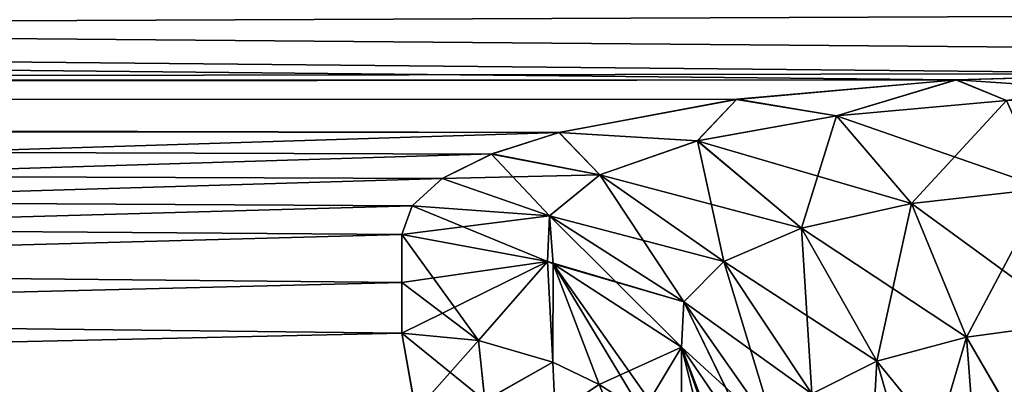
# Model space of a CAD drawing. Header units: millimetres. Extents: x -143 to 143, y -35 to 35.
# Tile 512 of 533: x 118.666 to 119.912, y 17.848 to 18.309. Entities that reach past the tile are written whole.
import ezdxf

# ---------------------------------------------------------------- set-up
doc = ezdxf.new("R2010")
doc.units = ezdxf.units.MM
doc.header["$LTSCALE"] = 65.185185
for name, color, linetype in [('1137', 7, 'CONTINUOUS'), ('1301', 7, 'CONTINUOUS'), ('1323', 7, 'CONTINUOUS'), ('1706', 7, 'CONTINUOUS'), ('1707', 7, 'CONTINUOUS'), ('1708', 7, 'CONTINUOUS'), ('1737', 7, 'CONTINUOUS'), ('1739', 7, 'CONTINUOUS'), ('1740', 7, 'CONTINUOUS'), ('849', 7, 'CONTINUOUS')]:
    doc.layers.add(name, color=color, linetype=linetype)

msp = doc.modelspace()

# ---------------------------------------------------------------- linework, layer by layer
at = {"layer": '1137', "linetype": 'CONTINUOUS'}
for points in [[(93.65, 18.2201, 3.2061), (93.65, 18.5), (119.8508, 18.2332, 3.1304), (93.65, 18.2201, 3.2061)], [(123.7938, 18.2412, 3.0833), (93.65, 18.5), (123.028, 18.3267, 2.5266), (123.7938, 18.2412, 3.0833)], [(93.65, 18.5), (123.7938, 18.2412, 3.0833), (120.15, 18.2412, 3.0833), (93.65, 18.5)], [(119.8508, 18.2332, 3.1304), (93.65, 18.5), (120.15, 18.2412, 3.0833), (119.8508, 18.2332, 3.1304)], [(119.5731, 18.2084, 3.2716), (93.65, 18.2201, 3.2061), (119.8508, 18.2332, 3.1304), (119.5731, 18.2084, 3.2716)], [(93.65, 17.3888, 6.3151), (93.65, 18.2201, 3.2061), (119.9492, 17.3899, 6.3121), (93.65, 17.3888, 6.3151)], [(119.9492, 17.3899, 6.3121), (93.65, 18.2201, 3.2061), (119.8274, 17.4092, 6.2587), (119.9492, 17.3899, 6.3121)], [(119.8274, 17.4092, 6.2587), (93.65, 18.2201, 3.2061), (119.7305, 17.4319, 6.195), (119.8274, 17.4092, 6.2587)], [(119.7305, 17.4319, 6.195), (93.65, 18.2201, 3.2061), (119.6565, 17.4544, 6.1313), (119.7305, 17.4319, 6.195)], [(119.6565, 17.4544, 6.1313), (93.65, 18.2201, 3.2061), (119.4911, 17.5234, 5.9314), (119.6565, 17.4544, 6.1313)], [(119.4911, 17.5234, 5.9314), (93.65, 18.2201, 3.2061), (119.4796, 17.5292, 5.914), (119.4911, 17.5234, 5.9314)], [(119.4796, 17.5292, 5.914), (93.65, 18.2201, 3.2061), (119.3103, 17.6382, 5.5807), (119.4796, 17.5292, 5.914)], [(119.3103, 17.6382, 5.5807), (93.65, 18.2201, 3.2061), (119.2659, 17.677, 5.4565), (119.3103, 17.6382, 5.5807)], [(119.2659, 17.677, 5.4565), (93.65, 18.2201, 3.2061), (119.1885, 17.7713, 5.1412), (119.2659, 17.677, 5.4565)], [(119.1885, 17.7713, 5.1412), (93.65, 18.2201, 3.2061), (119.1674, 17.814, 4.9913), (119.1885, 17.7713, 5.1412)], [(119.1674, 17.814, 4.9913), (93.65, 18.2201, 3.2061), (119.15, 17.9125, 4.625), (119.1674, 17.814, 4.9913)], [(119.15, 17.9125, 4.625), (93.65, 18.2201, 3.2061), (119.15, 17.9768, 4.3685), (119.15, 17.9125, 4.625)], [(119.15, 17.9768, 4.3685), (93.65, 18.2201, 3.2061), (119.15, 18.0374, 4.1111), (119.15, 17.9768, 4.3685)], [(119.15, 18.0374, 4.1111), (93.65, 18.2201, 3.2061), (119.1627, 18.0738, 3.9481), (119.15, 18.0374, 4.1111)], [(119.1627, 18.0738, 3.9481), (93.65, 18.2201, 3.2061), (119.2008, 18.1081, 3.7878), (119.1627, 18.0738, 3.9481)], [(119.2008, 18.1081, 3.7878), (93.65, 18.2201, 3.2061), (119.2634, 18.1392, 3.6357), (119.2008, 18.1081, 3.7878)], [(119.2634, 18.1392, 3.6357), (93.65, 18.2201, 3.2061), (119.3484, 18.1665, 3.4967), (119.2634, 18.1392, 3.6357)], [(119.3484, 18.1665, 3.4967), (93.65, 18.2201, 3.2061), (119.5731, 18.2084, 3.2716), (119.3484, 18.1665, 3.4967)]]:
    msp.add_3dface(points, dxfattribs=at)
at = {"layer": '1301', "linetype": 'CONTINUOUS'}
for points in [[(93.65, 17.7674, -10.2259), (93.65, 19.27, -6.9939), (140.45, 19.2277, -7.1097), (93.65, 17.7674, -10.2259)], [(140.45, 17.7043, -10.3348), (93.65, 17.7674, -10.2259), (140.45, 19.2277, -7.1097), (140.45, 17.7043, -10.3348)]]:
    msp.add_3dface(points, dxfattribs=at)
at = {"layer": '1323', "linetype": 'CONTINUOUS'}
for points in [[(140.45, 17.7633, 10.233), (140.45, 19.2682, 6.9991), (93.65, 19.2123, 7.1509), (140.45, 17.7633, 10.233)], [(93.65, 17.6834, 10.3705), (140.45, 17.7633, 10.233), (93.65, 19.2123, 7.1509), (93.65, 17.6834, 10.3705)]]:
    msp.add_3dface(points, dxfattribs=at)
at = {"layer": '1706', "linetype": 'CONTINUOUS'}
for points in [[(119.15, 17.9125, -4.625), (119.1674, 17.8141, -4.9909), (119.255, 17.8274, -4.9095), (119.15, 17.9125, -4.625)], [(119.247, 17.9033, -4.6226), (119.15, 17.9125, -4.625), (119.255, 17.8274, -4.9095), (119.247, 17.9033, -4.6226)], [(119.3408, 17.8759, -4.6155), (119.247, 17.9033, -4.6226), (119.255, 17.8274, -4.9095), (119.3408, 17.8759, -4.6155)], [(119.3439, 17.8112, -4.8656), (119.3408, 17.8759, -4.6155), (119.255, 17.8274, -4.9095), (119.3439, 17.8112, -4.8656)], [(119.3995, 17.8479, -4.6083), (119.3408, 17.8759, -4.6155), (119.3439, 17.8112, -4.8656), (119.3995, 17.8479, -4.6083)]]:
    msp.add_3dface(points, dxfattribs=at)
at = {"layer": '1707', "linetype": 'CONTINUOUS'}
for points in [[(119.15, 18.0374, -4.1111), (119.15, 17.9768, -4.3685), (119.247, 17.9033, -4.6226), (119.15, 18.0374, -4.1111)], [(119.15, 18.0374, -4.1111), (119.247, 17.9033, -4.6226), (119.3341, 18.0032, -4.1033), (119.15, 18.0374, -4.1111)], [(119.247, 17.9033, -4.6226), (119.3408, 17.8759, -4.6155), (119.3341, 18.0032, -4.1033), (119.247, 17.9033, -4.6226)], [(119.3341, 18.0032, -4.1033), (119.3408, 17.8759, -4.6155), (119.3413, 18.0003, -4.1027), (119.3341, 18.0032, -4.1033)], [(119.3408, 17.8759, -4.6155), (119.3995, 17.8479, -4.6083), (119.3413, 18.0003, -4.1027), (119.3408, 17.8759, -4.6155)], [(119.3995, 17.8479, -4.6083), (119.4541, 17.8127, -4.5992), (119.3413, 18.0003, -4.1027), (119.3995, 17.8479, -4.6083)], [(119.4541, 17.8127, -4.5992), (119.5033, 17.771, -4.5884), (119.3413, 18.0003, -4.1027), (119.4541, 17.8127, -4.5992)], [(119.3413, 18.0003, -4.1027), (119.5033, 17.771, -4.5884), (119.5034, 17.8948, -4.0786), (119.3413, 18.0003, -4.1027)], [(119.15, 17.9768, -4.3685), (119.15, 17.9125, -4.625), (119.247, 17.9033, -4.6226), (119.15, 17.9768, -4.3685)], [(119.5033, 17.771, -4.5884), (119.5465, 17.7233, -4.5761), (119.5034, 17.8948, -4.0786), (119.5033, 17.771, -4.5884)], [(119.5465, 17.7233, -4.5761), (119.5829, 17.6706, -4.5625), (119.5034, 17.8948, -4.0786), (119.5465, 17.7233, -4.5761)], [(119.5829, 17.6706, -4.5625), (119.6119, 17.6137, -4.5479), (119.5034, 17.8948, -4.0786), (119.5829, 17.6706, -4.5625)], [(119.5034, 17.8948, -4.0786), (119.6119, 17.6137, -4.5479), (119.6119, 17.7365, -4.0425), (119.5034, 17.8948, -4.0786)]]:
    msp.add_3dface(points, dxfattribs=at)
at = {"layer": '1708', "linetype": 'CONTINUOUS'}
for points in [[(120.15, 18.2412, -3.0833), (119.8514, 18.2333, -3.1302), (120.15, 18.2127, -3.1852), (120.15, 18.2412, -3.0833)], [(119.8514, 18.2333, -3.1302), (119.5734, 18.2085, -3.2714), (119.6996, 18.1874, -3.3179), (119.8514, 18.2333, -3.1302)], [(119.8514, 18.2333, -3.1302), (119.6996, 18.1874, -3.3179), (119.9145, 18.2068, -3.2181), (119.8514, 18.2333, -3.1302)], [(119.8514, 18.2333, -3.1302), (119.9145, 18.2068, -3.2181), (120.15, 18.2127, -3.1852), (119.8514, 18.2333, -3.1302)], [(119.5734, 18.2085, -3.2714), (119.3487, 18.1666, -3.4963), (119.5236, 18.1558, -3.4729), (119.5734, 18.2085, -3.2714)], [(119.5734, 18.2085, -3.2714), (119.5236, 18.1558, -3.4729), (119.6996, 18.1874, -3.3179), (119.5734, 18.2085, -3.2714)], [(119.6996, 18.1874, -3.3179), (119.9641, 18.0956, -3.3805), (119.9145, 18.2068, -3.2181), (119.6996, 18.1874, -3.3179)], [(119.5236, 18.1558, -3.4729), (119.7944, 18.0765, -3.4591), (119.6996, 18.1874, -3.3179), (119.5236, 18.1558, -3.4729)], [(119.7944, 18.0765, -3.4591), (119.9641, 18.0956, -3.3805), (119.6996, 18.1874, -3.3179), (119.7944, 18.0765, -3.4591)], [(119.3487, 18.1666, -3.4963), (119.2638, 18.1394, -3.635), (119.4001, 18.113, -3.6678), (119.3487, 18.1666, -3.4963)], [(119.3487, 18.1666, -3.4963), (119.4001, 18.113, -3.6678), (119.5236, 18.1558, -3.4729), (119.3487, 18.1666, -3.4963)], [(119.4001, 18.113, -3.6678), (119.6552, 18.0454, -3.5811), (119.5236, 18.1558, -3.4729), (119.4001, 18.113, -3.6678)], [(119.6552, 18.0454, -3.5811), (119.7944, 18.0765, -3.4591), (119.5236, 18.1558, -3.4729), (119.6552, 18.0454, -3.5811)], [(119.2638, 18.1394, -3.635), (119.201, 18.1082, -3.787), (119.4001, 18.113, -3.6678), (119.2638, 18.1394, -3.635)], [(119.201, 18.1082, -3.787), (119.3365, 18.0612, -3.8842), (119.4001, 18.113, -3.6678), (119.201, 18.1082, -3.787)], [(119.3365, 18.0612, -3.8842), (119.5573, 18.0033, -3.7347), (119.4001, 18.113, -3.6678), (119.3365, 18.0612, -3.8842)], [(119.5573, 18.0033, -3.7347), (119.6552, 18.0454, -3.5811), (119.4001, 18.113, -3.6678), (119.5573, 18.0033, -3.7347)], [(119.201, 18.1082, -3.787), (119.1628, 18.0739, -3.9475), (119.3365, 18.0612, -3.8842), (119.201, 18.1082, -3.787)], [(119.7944, 18.0765, -3.4591), (120.0009, 17.9261, -3.486), (119.9641, 18.0956, -3.3805), (119.7944, 18.0765, -3.4591)], [(119.1628, 18.0739, -3.9475), (119.15, 18.0374, -4.1111), (119.3365, 18.0612, -3.8842), (119.1628, 18.0739, -3.9475)], [(119.6552, 18.0454, -3.5811), (119.8641, 17.9076, -3.5474), (119.7944, 18.0765, -3.4591), (119.6552, 18.0454, -3.5811)], [(119.8641, 17.9076, -3.5474), (120.0009, 17.9261, -3.486), (119.7944, 18.0765, -3.4591), (119.8641, 17.9076, -3.5474)], [(119.15, 18.0374, -4.1111), (119.3341, 18.0032, -4.1033), (119.3365, 18.0612, -3.8842), (119.15, 18.0374, -4.1111)], [(119.3341, 18.0032, -4.1033), (119.5064, 17.9521, -3.9054), (119.3365, 18.0612, -3.8842), (119.3341, 18.0032, -4.1033)], [(119.5064, 17.9521, -3.9054), (119.5573, 18.0033, -3.7347), (119.3365, 18.0612, -3.8842), (119.5064, 17.9521, -3.9054)], [(119.5573, 18.0033, -3.7347), (119.7506, 17.8772, -3.6431), (119.6552, 18.0454, -3.5811), (119.5573, 18.0033, -3.7347)], [(119.7506, 17.8772, -3.6431), (119.8641, 17.9076, -3.5474), (119.6552, 18.0454, -3.5811), (119.7506, 17.8772, -3.6431)], [(119.3341, 18.0032, -4.1033), (119.3413, 18.0003, -4.1027), (119.5064, 17.9521, -3.9054), (119.3341, 18.0032, -4.1033)], [(119.3413, 18.0003, -4.1027), (119.5034, 17.8948, -4.0786), (119.5064, 17.9521, -3.9054), (119.3413, 18.0003, -4.1027)], [(119.5064, 17.9521, -3.9054), (119.6686, 17.8361, -3.7643), (119.5573, 18.0033, -3.7347), (119.5064, 17.9521, -3.9054)], [(119.6686, 17.8361, -3.7643), (119.7506, 17.8772, -3.6431), (119.5573, 18.0033, -3.7347), (119.6686, 17.8361, -3.7643)], [(119.5034, 17.8948, -4.0786), (119.6229, 17.786, -3.9005), (119.5064, 17.9521, -3.9054), (119.5034, 17.8948, -4.0786)], [(119.6229, 17.786, -3.9005), (119.6686, 17.8361, -3.7643), (119.5064, 17.9521, -3.9054), (119.6229, 17.786, -3.9005)], [(120.0009, 17.9261, -3.486), (119.8641, 17.9076, -3.5474), (119.9639, 17.7359, -3.5359), (120.0009, 17.9261, -3.486)], [(119.8641, 17.9076, -3.5474), (119.7506, 17.8772, -3.6431), (119.8786, 17.7204, -3.5801), (119.8641, 17.9076, -3.5474)], [(119.9639, 17.7359, -3.5359), (119.8641, 17.9076, -3.5474), (119.8786, 17.7204, -3.5801), (119.9639, 17.7359, -3.5359)], [(119.5034, 17.8948, -4.0786), (119.6119, 17.7365, -4.0425), (119.6229, 17.786, -3.9005), (119.5034, 17.8948, -4.0786)], [(119.7506, 17.8772, -3.6431), (119.6686, 17.8361, -3.7643), (119.7392, 17.6702, -3.7149), (119.7506, 17.8772, -3.6431)], [(119.8027, 17.6985, -3.6403), (119.7506, 17.8772, -3.6431), (119.7392, 17.6702, -3.7149), (119.8027, 17.6985, -3.6403)], [(119.8786, 17.7204, -3.5801), (119.7506, 17.8772, -3.6431), (119.8027, 17.6985, -3.6403), (119.8786, 17.7204, -3.5801)]]:
    msp.add_3dface(points, dxfattribs=at)
at = {"layer": '1737', "linetype": 'CONTINUOUS'}
for points in [[(119.8508, 18.2332, 3.1304), (120.15, 18.2412, 3.0833), (119.9146, 18.2068, 3.2181), (119.8508, 18.2332, 3.1304)], [(119.5731, 18.2084, 3.2716), (119.8508, 18.2332, 3.1304), (119.6997, 18.1875, 3.3178), (119.5731, 18.2084, 3.2716)], [(119.8508, 18.2332, 3.1304), (119.9146, 18.2068, 3.2181), (119.6997, 18.1875, 3.3178), (119.8508, 18.2332, 3.1304)], [(119.3484, 18.1665, 3.4967), (119.5731, 18.2084, 3.2716), (119.5237, 18.1558, 3.4728), (119.3484, 18.1665, 3.4967)], [(119.5731, 18.2084, 3.2716), (119.6997, 18.1875, 3.3178), (119.5237, 18.1558, 3.4728), (119.5731, 18.2084, 3.2716)], [(119.9146, 18.2068, 3.2181), (119.7945, 18.0766, 3.459), (119.6997, 18.1875, 3.3178), (119.9146, 18.2068, 3.2181)], [(119.9641, 18.0956, 3.3805), (119.7945, 18.0766, 3.459), (119.9146, 18.2068, 3.2181), (119.9641, 18.0956, 3.3805)], [(119.6997, 18.1875, 3.3178), (119.6553, 18.0454, 3.581), (119.5237, 18.1558, 3.4728), (119.6997, 18.1875, 3.3178)], [(119.7945, 18.0766, 3.459), (119.6553, 18.0454, 3.581), (119.6997, 18.1875, 3.3178), (119.7945, 18.0766, 3.459)], [(119.2634, 18.1392, 3.6357), (119.3484, 18.1665, 3.4967), (119.4002, 18.113, 3.6677), (119.2634, 18.1392, 3.6357)], [(119.3484, 18.1665, 3.4967), (119.5237, 18.1558, 3.4728), (119.4002, 18.113, 3.6677), (119.3484, 18.1665, 3.4967)], [(119.5237, 18.1558, 3.4728), (119.5573, 18.0033, 3.7346), (119.4002, 18.113, 3.6677), (119.5237, 18.1558, 3.4728)], [(119.6553, 18.0454, 3.581), (119.5573, 18.0033, 3.7346), (119.5237, 18.1558, 3.4728), (119.6553, 18.0454, 3.581)], [(119.2008, 18.1081, 3.7878), (119.2634, 18.1392, 3.6357), (119.3365, 18.0612, 3.8841), (119.2008, 18.1081, 3.7878)], [(119.2634, 18.1392, 3.6357), (119.4002, 18.113, 3.6677), (119.3365, 18.0612, 3.8841), (119.2634, 18.1392, 3.6357)], [(119.4002, 18.113, 3.6677), (119.5064, 17.9521, 3.9054), (119.3365, 18.0612, 3.8841), (119.4002, 18.113, 3.6677)], [(119.5573, 18.0033, 3.7346), (119.5064, 17.9521, 3.9054), (119.4002, 18.113, 3.6677), (119.5573, 18.0033, 3.7346)], [(119.1627, 18.0738, 3.9481), (119.2008, 18.1081, 3.7878), (119.3365, 18.0612, 3.8841), (119.1627, 18.0738, 3.9481)], [(119.9641, 18.0956, 3.3805), (119.8642, 17.9076, 3.5473), (119.7945, 18.0766, 3.459), (119.9641, 18.0956, 3.3805)], [(120.0009, 17.9261, 3.486), (119.8642, 17.9076, 3.5473), (119.9641, 18.0956, 3.3805), (120.0009, 17.9261, 3.486)], [(119.15, 18.0374, 4.1111), (119.1627, 18.0738, 3.9481), (119.3341, 18.0032, 4.1033), (119.15, 18.0374, 4.1111)], [(119.1627, 18.0738, 3.9481), (119.3365, 18.0612, 3.8841), (119.3341, 18.0032, 4.1033), (119.1627, 18.0738, 3.9481)], [(119.7945, 18.0766, 3.459), (119.7506, 17.8773, 3.643), (119.6553, 18.0454, 3.581), (119.7945, 18.0766, 3.459)], [(119.8642, 17.9076, 3.5473), (119.7506, 17.8773, 3.643), (119.7945, 18.0766, 3.459), (119.8642, 17.9076, 3.5473)], [(119.3341, 18.0032, 4.1033), (119.3365, 18.0612, 3.8841), (119.3413, 18.0003, 4.1027), (119.3341, 18.0032, 4.1033)], [(119.5064, 17.9521, 3.9054), (119.5034, 17.8948, 4.0786), (119.3365, 18.0612, 3.8841), (119.5064, 17.9521, 3.9054)], [(119.3365, 18.0612, 3.8841), (119.5034, 17.8948, 4.0786), (119.3413, 18.0003, 4.1027), (119.3365, 18.0612, 3.8841)], [(119.6553, 18.0454, 3.581), (119.6686, 17.8361, 3.7642), (119.5573, 18.0033, 3.7346), (119.6553, 18.0454, 3.581)], [(119.7506, 17.8773, 3.643), (119.6686, 17.8361, 3.7642), (119.6553, 18.0454, 3.581), (119.7506, 17.8773, 3.643)], [(119.5573, 18.0033, 3.7346), (119.6229, 17.786, 3.9005), (119.5064, 17.9521, 3.9054), (119.5573, 18.0033, 3.7346)], [(119.6686, 17.8361, 3.7642), (119.6229, 17.786, 3.9005), (119.5573, 18.0033, 3.7346), (119.6686, 17.8361, 3.7642)], [(119.5034, 17.8948, 4.0786), (119.5064, 17.9521, 3.9054), (119.6119, 17.7365, 4.0425), (119.5034, 17.8948, 4.0786)], [(119.6229, 17.786, 3.9005), (119.6148, 17.7297, 4.041), (119.5064, 17.9521, 3.9054), (119.6229, 17.786, 3.9005)], [(119.5064, 17.9521, 3.9054), (119.6148, 17.7297, 4.041), (119.6119, 17.7365, 4.0425), (119.5064, 17.9521, 3.9054)], [(120.0009, 17.9261, 3.486), (119.9637, 17.7359, 3.536), (119.8642, 17.9076, 3.5473), (120.0009, 17.9261, 3.486)], [(119.8642, 17.9076, 3.5473), (119.8025, 17.6985, 3.6405), (119.7506, 17.8773, 3.643), (119.8642, 17.9076, 3.5473)], [(119.8784, 17.7204, 3.5802), (119.8025, 17.6985, 3.6405), (119.8642, 17.9076, 3.5473), (119.8784, 17.7204, 3.5802)], [(119.9637, 17.7359, 3.536), (119.8784, 17.7204, 3.5802), (119.8642, 17.9076, 3.5473), (119.9637, 17.7359, 3.536)], [(119.7506, 17.8773, 3.643), (119.7391, 17.6701, 3.7151), (119.6686, 17.8361, 3.7642), (119.7506, 17.8773, 3.643)], [(119.8025, 17.6985, 3.6405), (119.7391, 17.6701, 3.7151), (119.7506, 17.8773, 3.643), (119.8025, 17.6985, 3.6405)]]:
    msp.add_3dface(points, dxfattribs=at)
at = {"layer": '1739', "linetype": 'CONTINUOUS'}
for points in [[(119.15, 17.9768, 4.3685), (119.15, 18.0374, 4.1111), (119.3341, 18.0032, 4.1033), (119.15, 17.9768, 4.3685)], [(119.15, 17.9125, 4.625), (119.15, 17.9768, 4.3685), (119.3341, 18.0032, 4.1033), (119.15, 17.9125, 4.625)], [(119.15, 17.9125, 4.625), (119.3341, 18.0032, 4.1033), (119.247, 17.9033, 4.6226), (119.15, 17.9125, 4.625)], [(119.247, 17.9033, 4.6226), (119.3341, 18.0032, 4.1033), (119.3408, 17.8759, 4.6155), (119.247, 17.9033, 4.6226)], [(119.3341, 18.0032, 4.1033), (119.3413, 18.0003, 4.1027), (119.3408, 17.8759, 4.6155), (119.3341, 18.0032, 4.1033)], [(119.3408, 17.8759, 4.6155), (119.3413, 18.0003, 4.1027), (119.3995, 17.8479, 4.6083), (119.3408, 17.8759, 4.6155)], [(119.3413, 18.0003, 4.1027), (119.5034, 17.8948, 4.0786), (119.3995, 17.8479, 4.6083), (119.3413, 18.0003, 4.1027)], [(119.3995, 17.8479, 4.6083), (119.5034, 17.8948, 4.0786), (119.4541, 17.8127, 4.5992), (119.3995, 17.8479, 4.6083)], [(119.4541, 17.8127, 4.5992), (119.5034, 17.8948, 4.0786), (119.5033, 17.771, 4.5884), (119.4541, 17.8127, 4.5992)], [(119.5033, 17.771, 4.5884), (119.5034, 17.8948, 4.0786), (119.5465, 17.7233, 4.5761), (119.5033, 17.771, 4.5884)], [(119.5034, 17.8948, 4.0786), (119.6119, 17.7365, 4.0425), (119.5465, 17.7233, 4.5761), (119.5034, 17.8948, 4.0786)]]:
    msp.add_3dface(points, dxfattribs=at)
at = {"layer": '1740', "linetype": 'CONTINUOUS'}
for points in [[(119.1674, 17.814, 4.9913), (119.15, 17.9125, 4.625), (119.247, 17.9033, 4.6226), (119.1674, 17.814, 4.9913)], [(119.1674, 17.814, 4.9913), (119.247, 17.9033, 4.6226), (119.255, 17.8271, 4.9108), (119.1674, 17.814, 4.9913)], [(119.247, 17.9033, 4.6226), (119.3408, 17.8759, 4.6155), (119.255, 17.8271, 4.9108), (119.247, 17.9033, 4.6226)], [(119.255, 17.8271, 4.9108), (119.3408, 17.8759, 4.6155), (119.344, 17.8109, 4.8667), (119.255, 17.8271, 4.9108)], [(119.3408, 17.8759, 4.6155), (119.3995, 17.8479, 4.6083), (119.344, 17.8109, 4.8667), (119.3408, 17.8759, 4.6155)], [(119.344, 17.8109, 4.8667), (119.3995, 17.8479, 4.6083), (119.4298, 17.775, 4.8205), (119.344, 17.8109, 4.8667)], [(119.3995, 17.8479, 4.6083), (119.4541, 17.8127, 4.5992), (119.4298, 17.775, 4.8205), (119.3995, 17.8479, 4.6083)]]:
    msp.add_3dface(points, dxfattribs=at)
at = {"layer": '849', "linetype": 'CONTINUOUS'}
for points in [[(93.65, 18.4996, -0.1177), (93.65, 18.1993, -3.3219), (122.0747, 18.4768, -0.9259), (93.65, 18.4996, -0.1177)], [(122.0747, 18.4768, -0.9259), (93.65, 18.1993, -3.3219), (122.4403, 18.4135, -1.7866), (122.0747, 18.4768, -0.9259)], [(122.4403, 18.4135, -1.7866), (93.65, 18.1993, -3.3219), (123.028, 18.3267, -2.5266), (122.4403, 18.4135, -1.7866)], [(123.028, 18.3267, -2.5266), (93.65, 18.1993, -3.3219), (120.15, 18.2412, -3.0833), (123.028, 18.3267, -2.5266)], [(120.15, 18.2412, -3.0833), (93.65, 18.1993, -3.3219), (119.8514, 18.2333, -3.1302), (120.15, 18.2412, -3.0833)], [(119.8514, 18.2333, -3.1302), (93.65, 18.1993, -3.3219), (119.5734, 18.2085, -3.2714), (119.8514, 18.2333, -3.1302)], [(119.5734, 18.2085, -3.2714), (93.65, 18.1993, -3.3219), (119.3487, 18.1666, -3.4963), (119.5734, 18.2085, -3.2714)], [(93.65, 18.1993, -3.3219), (93.65, 17.3482, -6.4256), (119.3487, 18.1666, -3.4963), (93.65, 18.1993, -3.3219)], [(119.3487, 18.1666, -3.4963), (93.65, 17.3482, -6.4256), (119.2638, 18.1394, -3.635), (119.3487, 18.1666, -3.4963)], [(119.2638, 18.1394, -3.635), (93.65, 17.3482, -6.4256), (119.201, 18.1082, -3.787), (119.2638, 18.1394, -3.635)], [(119.201, 18.1082, -3.787), (93.65, 17.3482, -6.4256), (119.1628, 18.0739, -3.9475), (119.201, 18.1082, -3.787)], [(119.1628, 18.0739, -3.9475), (93.65, 17.3482, -6.4256), (119.15, 18.0374, -4.1111), (119.1628, 18.0739, -3.9475)], [(119.15, 18.0374, -4.1111), (93.65, 17.3482, -6.4256), (119.15, 17.9768, -4.3685), (119.15, 18.0374, -4.1111)], [(119.15, 17.9768, -4.3685), (93.65, 17.3482, -6.4256), (119.15, 17.9125, -4.625), (119.15, 17.9768, -4.3685)], [(119.15, 17.9125, -4.625), (93.65, 17.3482, -6.4256), (119.1674, 17.8141, -4.9909), (119.15, 17.9125, -4.625)]]:
    msp.add_3dface(points, dxfattribs=at)

doc.saveas('drawing.dxf')
